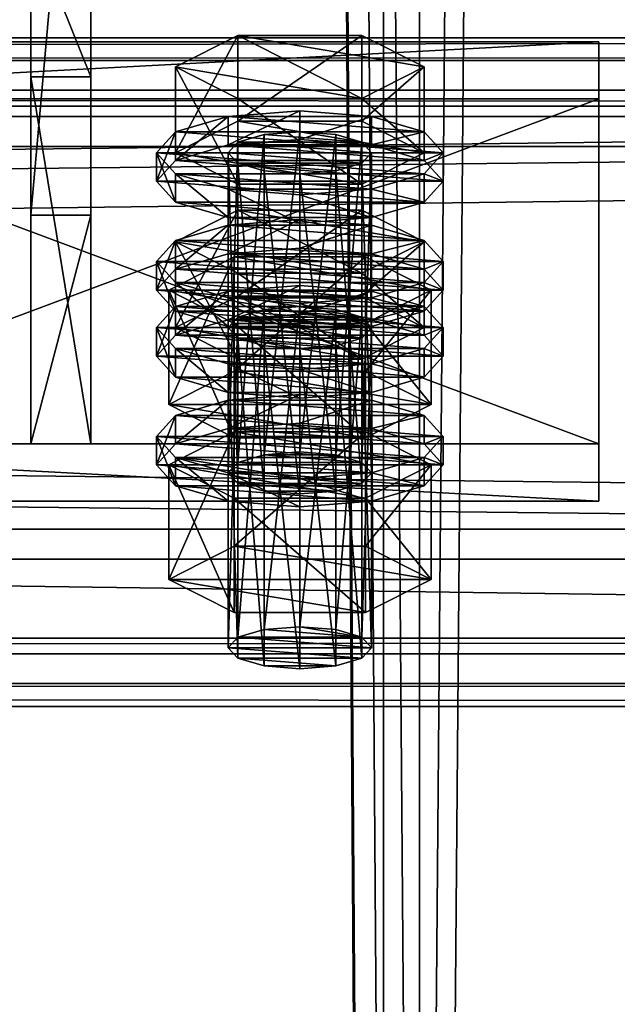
# Model space of a CAD drawing. Header units: millimetres. Extents: x 60485 to 71303, y 100 to 16900.
# Tile 315 of 656: x 70897 to 70947, y 649 to 731. Entities that reach past the tile are written whole.
import ezdxf

# ---------------------------------------------------------------- set-up
doc = ezdxf.new("R2010")
doc.units = ezdxf.units.MM
for name, color, linetype in [('1', 7, 'Continuous'), ('13', 7, 'Continuous'), ('3', 7, 'Continuous'), ('6', 7, 'Continuous'), ('9', 7, 'Continuous'), ('95', 7, 'Continuous')]:
    doc.layers.add(name, color=color, linetype=linetype)

msp = doc.modelspace()

# ---------------------------------------------------------------- meshes
at = {"layer": '1', "color": 7}
mesh = msp.add_polyface(dxfattribs=at)
corners = [(70799.994, 16699.999, -0.001), (70799.994, 16699.999, 2949.999), (70799.994, 300, 2949.999), (70799.994, 300, -0.001), (70999.994, 16699.999, 2949.999), (70999.994, 300, 2949.999), (70999.994, 16699.999, -0.001), (70999.994, 300, -0.001)]
mesh.append_faces([[corners[k] for k in face] for face in [(0, 2, 3, 3), (1, 5, 2, 2), (4, 7, 5, 5), (6, 3, 7, 7), (1, 6, 4, 4), (3, 5, 7, 7)]], dxfattribs={"vtx0": -1, "color": 7})
mesh.append_faces([[corners[k] for k in face] for face in [(0, 1, 2, 2), (1, 4, 5, 5), (4, 6, 7, 7), (6, 0, 3, 3), (1, 0, 6, 6), (3, 2, 5, 5)]], dxfattribs={"vtx2": -1, "vtx3": -1, "color": 7})
mesh = msp.add_polyface(dxfattribs=at)
corners = [(70897.496, 726.417, 3203.204), (70897.496, 695.717, 3303.616), (70902.496, 695.717, 3303.616), (70902.496, 726.417, 3203.204), (70897.496, 714.847, 3309.468), (70902.496, 714.847, 3309.468), (70897.496, 771.305, 3227.398), (70902.496, 771.305, 3227.398), (70897.496, 777.155, 3208.262), (70902.496, 777.155, 3208.262), (70897.496, 738.903, 3196.565), (70902.496, 738.903, 3196.565)]
mesh.append_faces([[corners[k] for k in face] for face in [(0, 2, 3, 3), (1, 5, 2, 2), (4, 7, 5, 5), (6, 9, 7, 7), (8, 11, 9, 9), (10, 3, 11, 11), (1, 6, 4, 4), (8, 0, 10, 10), (3, 9, 11, 11), (7, 2, 5, 5)]], dxfattribs={"vtx0": -1, "color": 7})
mesh.append_faces([[corners[k] for k in face] for face in [(6, 0, 8, 8), (9, 3, 7, 7)]], dxfattribs={"vtx0": -1, "vtx1": -1, "color": 7})
mesh.append_faces([[corners[k] for k in face] for face in [(6, 1, 0, 0), (7, 3, 2, 2)]], dxfattribs={"vtx0": -1, "vtx2": -1, "vtx3": -1, "color": 7})
mesh.append_faces([[corners[k] for k in face] for face in [(0, 1, 2, 2), (1, 4, 5, 5), (4, 6, 7, 7), (6, 8, 9, 9), (8, 10, 11, 11), (10, 0, 3, 3)]], dxfattribs={"vtx2": -1, "vtx3": -1, "color": 7})
at = {"layer": '13', "color": 20}
mesh = msp.add_polyface(dxfattribs=at)
corners = [(70914.8, 708.071, 3271.759), (70925.192, 715.244, 3273.952), (70914.8, 715.244, 3273.952), (70925.192, 709.981, 3291.165), (70909.604, 712.612, 3282.559), (70913.996, 693.282, 3224.364), (70914.8, 720.936, 3229.682), (70913.996, 720.059, 3232.551), (70914.8, 694.159, 3221.495), (70916.996, 721.578, 3227.581), (70916.996, 694.801, 3219.395), (70919.996, 721.813, 3226.813), (70914.8, 719.182, 3235.42), (70919.996, 718.304, 3238.288), (70916.996, 718.54, 3237.52), (70925.192, 719.182, 3235.42), (70925.996, 720.059, 3232.551), (70925.192, 720.936, 3229.682), (70909.604, 720.059, 3232.551), (70914.8, 722.69, 3223.944), (70914.8, 729.862, 3226.137), (70909.604, 727.231, 3234.743), (70925.192, 729.862, 3226.137), (70925.192, 717.427, 3241.157), (70914.8, 717.427, 3241.157), (70914.8, 724.6, 3243.35), (70930.389, 720.059, 3232.551), (70925.192, 724.6, 3243.35), (70907.996, 717.668, 3231.82), (70909.604, 719.422, 3226.082), (70909.604, 721.813, 3226.813), (70907.996, 720.059, 3232.551), (70913.996, 720.706, 3221.881), (70913.996, 723.097, 3222.612), (70919.996, 721.176, 3220.344), (70919.996, 723.567, 3221.075), (70919.996, 714.159, 3243.295), (70913.996, 714.63, 3241.758), (70913.996, 717.02, 3242.489), (70919.996, 716.55, 3244.026), (70909.604, 715.914, 3237.557), (70909.604, 718.304, 3238.288), (70930.389, 719.422, 3226.082), (70931.996, 717.668, 3231.82), (70930.389, 715.914, 3237.557), (70925.996, 714.63, 3241.758), (70925.996, 717.02, 3242.489), (70930.389, 718.304, 3238.288), (70931.996, 720.059, 3232.551), (70930.389, 721.813, 3226.813), (70913.996, 711.605, 3219.099), (70919.996, 714.466, 3218.292), (70913.996, 713.996, 3219.83), (70930.389, 712.712, 3224.03), (70909.604, 712.712, 3224.03), (70925.996, 713.996, 3219.83)]
mesh.append_faces([[corners[k] for k in face] for face in [(0, 1, 2, 2), (5, 6, 7, 7), (8, 9, 6, 6), (10, 11, 9, 9), (12, 13, 14, 14), (18, 20, 21, 21), (19, 22, 20, 20), (24, 21, 25, 25), (23, 18, 24, 24), (21, 27, 25, 25), (28, 30, 31, 31), (29, 33, 30, 30), (32, 35, 33, 33), (36, 38, 39, 39), (37, 41, 38, 38), (40, 31, 41, 41), (45, 37, 36, 36), (50, 51, 52, 52), (55, 52, 51, 51)]], dxfattribs={"vtx0": -1, "color": 20})
mesh.append_faces([[corners[k] for k in face] for face in [(3, 4, 2, 2), (15, 12, 7, 7), (16, 7, 6, 6), (17, 6, 9, 9), (26, 19, 18, 18), (27, 21, 20, 20), (42, 32, 29, 29), (43, 29, 28, 28), (44, 28, 40, 40), (45, 40, 37, 37), (46, 38, 41, 41), (47, 41, 31, 31), (48, 31, 30, 30), (49, 30, 33, 33), (53, 54, 52, 52)]], dxfattribs={"vtx0": -1, "vtx2": -1, "vtx3": -1, "color": 20})
mesh.append_faces([[corners[k] for k in face] for face in [(18, 19, 20, 20), (23, 24, 25, 25), (24, 18, 21, 21), (28, 29, 30, 30), (29, 32, 33, 33), (32, 34, 35, 35), (36, 37, 38, 38), (37, 40, 41, 41), (40, 28, 31, 31)]], dxfattribs={"vtx2": -1, "vtx3": -1, "color": 20})
mesh = msp.add_polyface(dxfattribs=at)
corners = [(70930.389, 712.612, 3282.559), (70914.8, 715.244, 3273.952), (70925.192, 715.244, 3273.952), (70919.996, 695.036, 3218.626), (70922.996, 721.578, 3227.581), (70919.996, 721.813, 3226.813), (70922.996, 694.801, 3219.395), (70925.192, 720.936, 3229.682), (70925.192, 694.159, 3221.495), (70925.996, 720.059, 3232.551), (70919.996, 718.304, 3238.288), (70914.8, 719.182, 3235.42), (70922.996, 718.54, 3237.52), (70925.192, 719.182, 3235.42), (70913.996, 720.059, 3232.551), (70914.8, 720.936, 3229.682), (70916.996, 721.578, 3227.581), (70914.8, 722.69, 3223.944), (70925.192, 722.69, 3223.944), (70925.192, 729.862, 3226.137), (70930.389, 720.059, 3232.551), (70930.389, 727.231, 3234.743), (70925.192, 717.427, 3241.157), (70925.192, 724.6, 3243.35), (70914.8, 724.6, 3243.35), (70909.604, 720.059, 3232.551), (70914.8, 729.862, 3226.137), (70919.996, 721.176, 3220.344), (70925.996, 720.706, 3221.881), (70925.996, 723.097, 3222.612), (70919.996, 723.567, 3221.075), (70930.389, 719.422, 3226.082), (70930.389, 721.813, 3226.813), (70931.996, 717.668, 3231.82), (70931.996, 720.059, 3232.551), (70930.389, 715.914, 3237.557), (70930.389, 718.304, 3238.288), (70925.996, 714.63, 3241.758), (70925.996, 717.02, 3242.489), (70919.996, 714.159, 3243.295), (70919.996, 716.55, 3244.026), (70913.996, 720.706, 3221.881), (70909.604, 719.422, 3226.082), (70907.996, 717.668, 3231.82), (70909.604, 715.914, 3237.557), (70913.996, 717.02, 3242.489), (70909.604, 718.304, 3238.288), (70907.996, 720.059, 3232.551), (70909.604, 721.813, 3226.813), (70913.996, 723.097, 3222.612)]
mesh.append_faces([[corners[k] for k in face] for face in [(0, 1, 2, 2), (3, 4, 5, 5), (6, 7, 4, 4), (8, 9, 7, 7), (7, 5, 4, 4), (18, 21, 19, 19), (20, 23, 21, 21), (22, 24, 23, 23), (17, 20, 18, 18), (21, 26, 19, 19), (27, 29, 30, 30), (28, 32, 29, 29), (31, 34, 32, 32), (33, 36, 34, 34), (35, 38, 36, 36), (37, 40, 38, 38), (41, 28, 27, 27), (45, 38, 40, 40), (29, 49, 30, 30)]], dxfattribs={"vtx0": -1, "color": 20})
mesh.append_faces([[corners[k] for k in face] for face in [(10, 11, 12, 12), (12, 11, 13, 13), (13, 14, 9, 9), (9, 15, 7, 7), (20, 25, 22, 22), (23, 26, 21, 21), (28, 41, 31, 31), (31, 42, 33, 33), (33, 43, 35, 35), (35, 44, 37, 37), (38, 46, 36, 36), (36, 47, 34, 34), (34, 48, 32, 32), (32, 49, 29, 29)]], dxfattribs={"vtx0": -1, "vtx1": -1, "color": 20})
mesh.append_faces([[corners[k] for k in face] for face in [(7, 16, 5, 5)]], dxfattribs={"vtx0": -1, "vtx2": -1, "vtx3": -1, "color": 20})
mesh.append_faces([[corners[k] for k in face] for face in [(17, 18, 19, 19), (18, 20, 21, 21), (20, 22, 23, 23), (27, 28, 29, 29), (28, 31, 32, 32), (31, 33, 34, 34), (33, 35, 36, 36), (35, 37, 38, 38), (37, 39, 40, 40)]], dxfattribs={"vtx2": -1, "vtx3": -1, "color": 20})
mesh = msp.add_polyface(dxfattribs=at)
corners = [(70925.192, 706.317, 3277.497), (70914.8, 706.317, 3277.497), (70916.996, 706.959, 3275.397), (70909.604, 705.44, 3280.366), (70914.8, 708.071, 3271.759), (70914.8, 715.244, 3273.952), (70909.604, 712.612, 3282.559), (70925.192, 702.809, 3288.973), (70914.8, 702.809, 3288.973), (70914.8, 709.981, 3291.165), (70925.192, 709.981, 3291.165), (70909.604, 704.804, 3273.897), (70913.996, 706.088, 3269.697), (70913.996, 708.479, 3270.428), (70909.604, 707.194, 3274.628), (70919.996, 706.558, 3268.159), (70919.996, 708.949, 3268.89), (70930.389, 707.194, 3274.628), (70925.996, 708.479, 3270.428), (70913.996, 693.282, 3224.364), (70914.8, 694.159, 3221.495), (70914.8, 720.936, 3229.682), (70916.996, 694.801, 3219.395), (70916.996, 721.578, 3227.581), (70919.996, 695.036, 3218.626), (70919.996, 721.813, 3226.813), (70919.996, 691.528, 3230.102), (70916.996, 718.54, 3237.52), (70919.996, 718.304, 3238.288), (70916.996, 691.763, 3229.333), (70914.8, 719.182, 3235.42), (70914.8, 692.405, 3227.233), (70913.996, 720.059, 3232.551), (70909.027, 699.004, 3226.114), (70914.511, 711.345, 3219.952), (70909.027, 708.567, 3229.037), (70914.511, 701.782, 3217.029), (70925.481, 711.345, 3219.952), (70925.481, 705.789, 3238.122), (70914.511, 705.789, 3238.122), (70930.966, 708.567, 3229.037), (70907.996, 708.567, 3229.037), (70909.604, 710.321, 3223.299), (70909.604, 712.712, 3224.03), (70907.996, 710.958, 3229.768), (70913.996, 711.605, 3219.099), (70913.996, 713.996, 3219.83), (70919.996, 712.075, 3217.562), (70919.996, 714.466, 3218.292), (70919.996, 705.059, 3240.513), (70913.996, 705.529, 3238.975), (70913.996, 707.919, 3239.706), (70919.996, 707.449, 3241.244), (70909.604, 706.813, 3234.775), (70909.604, 709.204, 3235.506), (70925.996, 711.605, 3219.099), (70930.389, 710.321, 3223.299), (70931.996, 708.567, 3229.037), (70930.389, 706.813, 3234.775), (70925.996, 707.919, 3239.706), (70930.389, 709.204, 3235.506), (70931.996, 710.958, 3229.768)]
mesh.append_faces([[corners[k] for k in face] for face in [(3, 5, 6, 6), (8, 6, 9, 9), (6, 10, 9, 9), (11, 13, 14, 14), (12, 16, 13, 13), (18, 13, 16, 16), (26, 27, 28, 28), (29, 30, 27, 27), (31, 32, 30, 30), (33, 34, 35, 35), (36, 37, 34, 34), (35, 38, 39, 39), (41, 43, 44, 44), (42, 46, 43, 43), (49, 51, 52, 52), (50, 54, 51, 51), (53, 44, 54, 54), (45, 55, 47, 47), (51, 59, 52, 52)]], dxfattribs={"vtx0": -1, "color": 20})
mesh.append_faces([[corners[k] for k in face] for face in [(0, 1, 2, 2), (17, 14, 13, 13), (40, 35, 34, 34), (56, 45, 42, 42), (57, 42, 41, 41), (58, 41, 53, 53), (59, 51, 54, 54), (60, 54, 44, 44), (61, 44, 43, 43)]], dxfattribs={"vtx0": -1, "vtx2": -1, "vtx3": -1, "color": 20})
mesh.append_faces([[corners[k] for k in face] for face in [(3, 4, 5, 5), (7, 8, 9, 9), (8, 3, 6, 6), (11, 12, 13, 13), (12, 15, 16, 16), (19, 20, 21, 21), (20, 22, 23, 23), (22, 24, 25, 25), (31, 19, 32, 32), (41, 42, 43, 43), (42, 45, 46, 46), (45, 47, 48, 48), (49, 50, 51, 51), (50, 53, 54, 54), (53, 41, 44, 44)]], dxfattribs={"vtx2": -1, "vtx3": -1, "color": 20})
mesh = msp.add_polyface(dxfattribs=at)
corners = [(70925.192, 706.317, 3277.497), (70916.996, 706.959, 3275.397), (70919.996, 707.194, 3274.628), (70922.996, 706.959, 3275.397), (70914.8, 708.071, 3271.759), (70925.192, 708.071, 3271.759), (70925.192, 715.244, 3273.952), (70930.389, 705.44, 3280.366), (70930.389, 712.612, 3282.559), (70925.192, 702.809, 3288.973), (70925.192, 709.981, 3291.165), (70914.8, 709.981, 3291.165), (70914.8, 715.244, 3273.952), (70919.996, 706.558, 3268.159), (70925.996, 706.088, 3269.697), (70925.996, 708.479, 3270.428), (70919.996, 708.949, 3268.89), (70930.389, 707.194, 3274.628), (70931.996, 705.44, 3280.366), (70909.604, 707.194, 3274.628), (70913.996, 708.479, 3270.428), (70919.996, 695.036, 3218.626), (70922.996, 694.801, 3219.395), (70922.996, 721.578, 3227.581), (70925.192, 694.159, 3221.495), (70925.192, 720.936, 3229.682), (70925.996, 693.282, 3224.364), (70925.996, 720.059, 3232.551), (70925.192, 719.182, 3235.42), (70925.192, 692.405, 3227.233), (70922.996, 718.54, 3237.52), (70922.996, 691.763, 3229.333), (70919.996, 718.304, 3238.288), (70914.511, 701.782, 3217.029), (70925.481, 701.782, 3217.029), (70925.481, 711.345, 3219.952), (70930.966, 708.567, 3229.037), (70925.481, 705.789, 3238.122), (70909.027, 708.567, 3229.037), (70914.511, 711.345, 3219.952), (70919.996, 712.075, 3217.562), (70925.996, 711.605, 3219.099), (70925.996, 713.996, 3219.83), (70919.996, 714.466, 3218.292), (70930.389, 710.321, 3223.299), (70930.389, 712.712, 3224.03), (70931.996, 708.567, 3229.037), (70931.996, 710.958, 3229.768), (70930.389, 706.813, 3234.775), (70930.389, 709.204, 3235.506), (70925.996, 705.529, 3238.975), (70925.996, 707.919, 3239.706), (70919.996, 707.449, 3241.244), (70913.996, 711.605, 3219.099), (70909.604, 710.321, 3223.299), (70907.996, 708.567, 3229.037), (70909.604, 709.204, 3235.506), (70907.996, 710.958, 3229.768), (70909.604, 712.712, 3224.03), (70913.996, 713.996, 3219.83)]
mesh.append_faces([[corners[k] for k in face] for face in [(0, 2, 3, 3), (5, 8, 6, 6), (7, 10, 8, 8), (9, 11, 10, 10), (4, 7, 5, 5), (13, 15, 16, 16), (14, 17, 15, 15), (26, 28, 27, 27), (29, 30, 28, 28), (31, 32, 30, 30), (34, 36, 35, 35), (36, 39, 35, 35), (40, 42, 43, 43), (41, 45, 42, 42), (44, 47, 45, 45), (46, 49, 47, 47), (48, 51, 49, 49), (50, 52, 51, 51)]], dxfattribs={"vtx0": -1, "color": 20})
mesh.append_faces([[corners[k] for k in face] for face in [(10, 12, 8, 8), (18, 19, 17, 17), (17, 20, 15, 15), (37, 38, 36, 36), (41, 53, 44, 44), (44, 54, 46, 46), (46, 55, 48, 48), (51, 56, 49, 49), (49, 57, 47, 47), (47, 58, 45, 45), (45, 59, 42, 42)]], dxfattribs={"vtx0": -1, "vtx1": -1, "color": 20})
mesh.append_faces([[corners[k] for k in face] for face in [(0, 1, 2, 2)]], dxfattribs={"vtx0": -1, "vtx2": -1, "vtx3": -1, "color": 20})
mesh.append_faces([[corners[k] for k in face] for face in [(4, 5, 6, 6), (5, 7, 8, 8), (7, 9, 10, 10), (13, 14, 15, 15), (21, 22, 23, 23), (22, 24, 25, 25), (24, 26, 27, 27), (33, 34, 35, 35), (40, 41, 42, 42), (41, 44, 45, 45), (44, 46, 47, 47), (46, 48, 49, 49), (48, 50, 51, 51)]], dxfattribs={"vtx2": -1, "vtx3": -1, "color": 20})
mesh = msp.add_polyface(dxfattribs=at)
corners = [(70913.996, 678.664, 3272.179), (70914.8, 706.317, 3277.497), (70913.996, 705.44, 3280.366), (70914.8, 679.541, 3269.311), (70916.996, 706.959, 3275.397), (70916.996, 680.183, 3267.21), (70919.996, 707.194, 3274.628), (70916.996, 677.144, 3277.149), (70914.8, 704.563, 3283.235), (70916.996, 703.921, 3285.335), (70914.8, 677.786, 3275.048), (70919.996, 703.686, 3286.104), (70925.192, 704.563, 3283.235), (70925.192, 702.809, 3288.973), (70914.8, 708.071, 3271.759), (70909.604, 705.44, 3280.366), (70914.8, 702.809, 3288.973), (70907.996, 703.049, 3279.635), (70909.604, 704.804, 3273.897), (70909.604, 707.194, 3274.628), (70907.996, 705.44, 3280.366), (70919.996, 699.541, 3291.111), (70913.996, 700.011, 3289.573), (70913.996, 702.402, 3290.304), (70919.996, 701.932, 3291.841), (70909.604, 701.295, 3285.373), (70909.604, 703.686, 3286.104), (70930.389, 704.804, 3273.897), (70913.996, 706.088, 3269.697), (70931.996, 703.049, 3279.635), (70930.389, 701.295, 3285.373), (70925.996, 700.011, 3289.573), (70925.996, 702.402, 3290.304), (70930.389, 703.686, 3286.104), (70931.996, 705.44, 3280.366), (70909.604, 695.703, 3271.115), (70913.996, 696.987, 3266.914), (70913.996, 699.378, 3267.645), (70909.604, 698.093, 3271.846), (70919.996, 697.457, 3265.377), (70919.996, 699.848, 3266.108), (70925.996, 696.987, 3266.914), (70930.389, 698.093, 3271.846), (70925.996, 699.378, 3267.645), (70919.996, 691.528, 3230.102), (70916.996, 691.763, 3229.333), (70916.996, 718.54, 3237.52), (70914.8, 692.405, 3227.233), (70914.8, 719.182, 3235.42), (70909.027, 699.004, 3226.114), (70914.511, 701.782, 3217.029), (70914.511, 711.345, 3219.952), (70925.481, 696.226, 3235.198), (70914.511, 696.226, 3235.198), (70914.511, 705.789, 3238.122), (70909.027, 708.567, 3229.037), (70930.966, 699.004, 3226.114), (70925.996, 705.529, 3238.975), (70909.604, 706.813, 3234.775), (70913.996, 705.529, 3238.975), (70919.996, 705.059, 3240.513)]
mesh.append_faces([[corners[k] for k in face] for face in [(0, 1, 2, 2), (3, 4, 1, 1), (5, 6, 4, 4), (7, 8, 9, 9), (10, 2, 8, 8), (8, 11, 9, 9), (13, 15, 16, 16), (17, 19, 20, 20), (21, 23, 24, 24), (22, 26, 23, 23), (25, 20, 26, 26), (31, 22, 21, 21), (23, 32, 24, 24), (35, 37, 38, 38), (36, 40, 37, 37), (36, 41, 39, 39), (43, 37, 40, 40), (53, 55, 54, 54), (57, 59, 60, 60)]], dxfattribs={"vtx0": -1, "color": 20})
mesh.append_faces([[corners[k] for k in face] for face in [(12, 8, 2, 2), (12, 2, 1, 1), (13, 14, 15, 15), (27, 28, 18, 18), (29, 18, 17, 17), (30, 17, 25, 25), (31, 25, 22, 22), (32, 23, 26, 26), (33, 26, 20, 20), (34, 20, 19, 19), (42, 38, 37, 37), (56, 50, 49, 49), (57, 58, 59, 59)]], dxfattribs={"vtx0": -1, "vtx2": -1, "vtx3": -1, "color": 20})
mesh.append_faces([[corners[k] for k in face] for face in [(17, 18, 19, 19), (21, 22, 23, 23), (22, 25, 26, 26), (25, 17, 20, 20), (35, 36, 37, 37), (36, 39, 40, 40), (44, 45, 46, 46), (45, 47, 48, 48), (49, 50, 51, 51), (52, 53, 54, 54), (53, 49, 55, 55)]], dxfattribs={"vtx2": -1, "vtx3": -1, "color": 20})
mesh = msp.add_polyface(dxfattribs=at)
corners = [(70919.996, 680.418, 3266.442), (70922.996, 706.959, 3275.397), (70919.996, 707.194, 3274.628), (70922.996, 680.183, 3267.21), (70925.192, 706.317, 3277.497), (70925.192, 679.541, 3269.311), (70925.996, 705.44, 3280.366), (70925.996, 678.664, 3272.179), (70925.192, 704.563, 3283.235), (70925.192, 677.786, 3275.048), (70922.996, 703.921, 3285.335), (70919.996, 703.686, 3286.104), (70914.8, 704.563, 3283.235), (70914.8, 706.317, 3277.497), (70930.389, 705.44, 3280.366), (70914.8, 708.071, 3271.759), (70925.192, 702.809, 3288.973), (70925.996, 706.088, 3269.697), (70930.389, 704.804, 3273.897), (70930.389, 707.194, 3274.628), (70931.996, 703.049, 3279.635), (70931.996, 705.44, 3280.366), (70930.389, 701.295, 3285.373), (70930.389, 703.686, 3286.104), (70925.996, 700.011, 3289.573), (70925.996, 702.402, 3290.304), (70919.996, 699.541, 3291.111), (70919.996, 701.932, 3291.841), (70913.996, 706.088, 3269.697), (70919.996, 706.558, 3268.159), (70909.604, 704.804, 3273.897), (70907.996, 703.049, 3279.635), (70909.604, 701.295, 3285.373), (70909.604, 703.686, 3286.104), (70907.996, 705.44, 3280.366), (70919.996, 697.457, 3265.377), (70925.996, 696.987, 3266.914), (70925.996, 699.378, 3267.645), (70919.996, 699.848, 3266.108), (70930.389, 695.703, 3271.115), (70930.389, 698.093, 3271.846), (70931.996, 696.339, 3277.583), (70909.604, 698.093, 3271.846), (70913.996, 699.378, 3267.645), (70925.996, 693.282, 3224.364), (70925.192, 692.405, 3227.233), (70925.192, 719.182, 3235.42), (70922.996, 691.763, 3229.333), (70922.996, 718.54, 3237.52), (70919.996, 691.528, 3230.102), (70919.996, 718.304, 3238.288), (70925.481, 701.782, 3217.029), (70930.966, 699.004, 3226.114), (70930.966, 708.567, 3229.037), (70925.481, 696.226, 3235.198), (70925.481, 705.789, 3238.122), (70914.511, 705.789, 3238.122), (70914.511, 701.782, 3217.029), (70909.027, 699.004, 3226.114), (70925.996, 705.529, 3238.975), (70919.996, 705.059, 3240.513), (70919.996, 707.449, 3241.244), (70930.389, 706.813, 3234.775), (70909.604, 706.813, 3234.775)]
mesh.append_faces([[corners[k] for k in face] for face in [(0, 1, 2, 2), (3, 4, 1, 1), (5, 6, 4, 4), (7, 8, 6, 6), (9, 10, 8, 8), (18, 21, 19, 19), (20, 23, 21, 21), (22, 25, 23, 23), (24, 27, 25, 25), (28, 17, 29, 29), (35, 37, 38, 38), (36, 40, 37, 37), (52, 55, 53, 53), (54, 56, 55, 55), (57, 52, 51, 51)]], dxfattribs={"vtx0": -1, "color": 20})
mesh.append_faces([[corners[k] for k in face] for face in [(11, 12, 10, 10), (10, 12, 8, 8), (8, 13, 6, 6), (6, 13, 4, 4), (14, 15, 16, 16), (17, 28, 18, 18), (18, 30, 20, 20), (20, 31, 22, 22), (22, 32, 24, 24), (25, 33, 23, 23), (23, 34, 21, 21), (41, 42, 40, 40), (40, 43, 37, 37), (52, 58, 54, 54), (62, 63, 59, 59)]], dxfattribs={"vtx0": -1, "vtx1": -1, "color": 20})
mesh.append_faces([[corners[k] for k in face] for face in [(17, 18, 19, 19), (18, 20, 21, 21), (20, 22, 23, 23), (22, 24, 25, 25), (24, 26, 27, 27), (35, 36, 37, 37), (36, 39, 40, 40), (44, 45, 46, 46), (45, 47, 48, 48), (47, 49, 50, 50), (51, 52, 53, 53), (52, 54, 55, 55), (59, 60, 61, 61)]], dxfattribs={"vtx2": -1, "vtx3": -1, "color": 20})
mesh = msp.add_polyface(dxfattribs=at)
corners = [(70913.996, 678.664, 3272.179), (70914.8, 679.541, 3269.311), (70914.8, 706.317, 3277.497), (70916.996, 680.183, 3267.21), (70916.996, 706.959, 3275.397), (70919.996, 680.418, 3266.442), (70919.996, 707.194, 3274.628), (70919.996, 676.909, 3277.917), (70916.996, 677.144, 3277.149), (70916.996, 703.921, 3285.335), (70919.996, 703.686, 3286.104), (70914.8, 677.786, 3275.048), (70914.8, 704.563, 3283.235), (70913.996, 705.44, 3280.366), (70925.192, 679.541, 3269.311), (70925.996, 678.664, 3272.179), (70925.192, 677.786, 3275.048), (70922.996, 677.144, 3277.149), (70909.027, 684.385, 3273.929), (70914.511, 687.163, 3264.844), (70914.511, 696.726, 3267.768), (70909.027, 693.948, 3276.852), (70925.481, 696.726, 3267.768), (70925.481, 681.608, 3283.014), (70914.511, 681.608, 3283.014), (70914.511, 691.171, 3285.937), (70930.966, 684.385, 3273.929), (70925.481, 691.171, 3285.937), (70930.966, 693.948, 3276.852), (70907.996, 693.948, 3276.852), (70909.604, 695.703, 3271.115), (70909.604, 698.093, 3271.846), (70907.996, 696.339, 3277.583), (70919.996, 690.44, 3288.328), (70913.996, 690.91, 3286.791), (70913.996, 693.301, 3287.522), (70919.996, 692.831, 3289.059), (70909.604, 692.194, 3282.59), (70909.604, 694.585, 3283.321), (70930.389, 695.703, 3271.115), (70913.996, 696.987, 3266.914), (70931.996, 693.948, 3276.852), (70930.389, 692.194, 3282.59), (70925.996, 690.91, 3286.791), (70930.389, 694.585, 3283.321), (70931.996, 696.339, 3277.583), (70925.192, 694.159, 3221.495), (70916.996, 694.801, 3219.395), (70914.8, 694.159, 3221.495), (70925.996, 693.282, 3224.364), (70913.996, 693.282, 3224.364), (70925.192, 692.405, 3227.233), (70914.8, 692.405, 3227.233), (70922.996, 691.763, 3229.333), (70916.996, 691.763, 3229.333), (70925.481, 696.226, 3235.198), (70909.027, 699.004, 3226.114), (70914.511, 696.226, 3235.198)]
mesh.append_faces([[corners[k] for k in face] for face in [(7, 9, 10, 10), (17, 8, 7, 7), (18, 20, 21, 21), (19, 22, 20, 20), (24, 21, 25, 25), (23, 18, 24, 24), (21, 27, 25, 25), (29, 31, 32, 32), (33, 35, 36, 36), (34, 38, 35, 35), (37, 32, 38, 38), (38, 36, 35, 35), (55, 56, 57, 57)]], dxfattribs={"vtx0": -1, "color": 20})
mesh.append_faces([[corners[k] for k in face] for face in [(14, 5, 3, 3), (14, 3, 1, 1), (15, 1, 0, 0), (16, 0, 11, 11), (17, 11, 8, 8), (26, 19, 18, 18), (28, 21, 20, 20), (39, 40, 30, 30), (41, 30, 29, 29), (42, 29, 37, 37), (43, 37, 34, 34), (44, 38, 32, 32), (45, 32, 31, 31), (46, 47, 48, 48), (49, 48, 50, 50), (51, 50, 52, 52), (53, 52, 54, 54)]], dxfattribs={"vtx0": -1, "vtx2": -1, "vtx3": -1, "color": 20})
mesh.append_faces([[corners[k] for k in face] for face in [(0, 1, 2, 2), (1, 3, 4, 4), (3, 5, 6, 6), (7, 8, 9, 9), (8, 11, 12, 12), (11, 0, 13, 13), (18, 19, 20, 20), (23, 24, 25, 25), (24, 18, 21, 21), (29, 30, 31, 31), (33, 34, 35, 35), (34, 37, 38, 38), (37, 29, 32, 32)]], dxfattribs={"vtx2": -1, "vtx3": -1, "color": 20})
mesh = msp.add_polyface(dxfattribs=at)
corners = [(70919.996, 680.418, 3266.442), (70922.996, 680.183, 3267.21), (70922.996, 706.959, 3275.397), (70925.192, 679.541, 3269.311), (70925.192, 706.317, 3277.497), (70925.996, 678.664, 3272.179), (70925.996, 705.44, 3280.366), (70925.192, 677.786, 3275.048), (70925.192, 704.563, 3283.235), (70922.996, 677.144, 3277.149), (70922.996, 703.921, 3285.335), (70919.996, 676.909, 3277.917), (70919.996, 703.686, 3286.104), (70914.8, 679.541, 3269.311), (70913.996, 678.664, 3272.179), (70914.8, 677.786, 3275.048), (70914.511, 687.163, 3264.844), (70925.481, 687.163, 3264.844), (70925.481, 696.726, 3267.768), (70930.966, 684.385, 3273.929), (70930.966, 693.948, 3276.852), (70925.481, 681.608, 3283.014), (70925.481, 691.171, 3285.937), (70914.511, 691.171, 3285.937), (70909.027, 684.385, 3273.929), (70909.027, 693.948, 3276.852), (70914.511, 696.726, 3267.768), (70930.389, 695.703, 3271.115), (70931.996, 693.948, 3276.852), (70931.996, 696.339, 3277.583), (70930.389, 698.093, 3271.846), (70930.389, 692.194, 3282.59), (70930.389, 694.585, 3283.321), (70925.996, 690.91, 3286.791), (70925.996, 693.301, 3287.522), (70919.996, 690.44, 3288.328), (70919.996, 692.831, 3289.059), (70925.996, 696.987, 3266.914), (70913.996, 696.987, 3266.914), (70909.604, 695.703, 3271.115), (70907.996, 693.948, 3276.852), (70909.604, 692.194, 3282.59), (70913.996, 690.91, 3286.791), (70909.604, 694.585, 3283.321), (70907.996, 696.339, 3277.583), (70916.996, 694.801, 3219.395), (70922.996, 694.801, 3219.395), (70919.996, 695.036, 3218.626), (70925.192, 694.159, 3221.495), (70914.8, 694.159, 3221.495), (70925.996, 693.282, 3224.364), (70913.996, 693.282, 3224.364), (70925.192, 692.405, 3227.233), (70914.8, 692.405, 3227.233), (70922.996, 691.763, 3229.333), (70916.996, 691.763, 3229.333), (70919.996, 691.528, 3230.102)]
mesh.append_faces([[corners[k] for k in face] for face in [(9, 12, 10, 10), (0, 3, 1, 1), (17, 20, 18, 18), (19, 22, 20, 20), (21, 23, 22, 22), (16, 19, 17, 17), (20, 26, 18, 18), (27, 29, 30, 30), (28, 32, 29, 29), (31, 34, 32, 32), (33, 36, 34, 34), (33, 42, 35, 35), (45, 46, 47, 47), (54, 55, 56, 56)]], dxfattribs={"vtx0": -1, "color": 20})
mesh.append_faces([[corners[k] for k in face] for face in [(3, 13, 5, 5), (5, 14, 7, 7), (7, 15, 9, 9), (19, 24, 21, 21), (22, 25, 20, 20), (37, 38, 27, 27), (27, 39, 28, 28), (28, 40, 31, 31), (31, 41, 33, 33), (36, 43, 34, 34), (34, 43, 32, 32), (32, 44, 29, 29), (46, 45, 48, 48), (48, 49, 50, 50), (50, 51, 52, 52), (52, 53, 54, 54)]], dxfattribs={"vtx0": -1, "vtx1": -1, "color": 20})
mesh.append_faces([[corners[k] for k in face] for face in [(0, 1, 2, 2), (1, 3, 4, 4), (3, 5, 6, 6), (5, 7, 8, 8), (7, 9, 10, 10), (9, 11, 12, 12), (16, 17, 18, 18), (17, 19, 20, 20), (19, 21, 22, 22), (27, 28, 29, 29), (28, 31, 32, 32), (31, 33, 34, 34), (33, 35, 36, 36)]], dxfattribs={"vtx2": -1, "vtx3": -1, "color": 20})
at = {"layer": '3', "color": 91}
mesh = msp.add_polyface(dxfattribs=at)
corners = [(70870, 8485, 5564.7), (70930, 8485, 5564.7), (70930, 145.041, 3014.919), (70870, 145.041, 3014.919), (70870, 271.84, 2970.03), (70930, 271.84, 2970.03), (70930, 8485, 5481.045), (70870, 8485, 5481.045), (70870, 145.041, 2970.03), (70927, 8485, 5484.182), (70873, 8485, 5484.182), (70873, 8485, 5561.563), (70927, 8485, 5561.563), (70873, 145.041, 3011.782), (70927, 145.041, 3011.782), (70873, 261.579, 2970.03), (70873, 145.041, 2970.03), (70927, 261.579, 2970.03), (70927, 145.041, 2970.03), (70930, 145.041, 2970.03)]
mesh.append_faces([[corners[k] for k in face] for face in [(0, 2, 3, 3), (4, 6, 7, 7), (4, 3, 8, 8), (0, 4, 7, 7), (12, 13, 14, 14), (15, 11, 10, 10), (13, 15, 16, 16), (17, 10, 9, 9), (17, 14, 18, 18), (12, 17, 9, 9), (8, 13, 16, 16), (18, 2, 19, 19), (5, 1, 6, 6), (2, 5, 19, 19), (5, 18, 19, 19), (15, 8, 16, 16)]], dxfattribs={"vtx0": -1, "color": 91})
mesh.append_faces([[corners[k] for k in face] for face in [(3, 4, 0, 0), (0, 11, 1, 1), (11, 7, 10, 10), (10, 7, 9, 9), (1, 12, 6, 6), (12, 1, 11, 11), (6, 9, 7, 7), (11, 15, 13, 13), (14, 17, 12, 12), (2, 14, 3, 3), (3, 13, 8, 8), (1, 5, 2, 2), (18, 5, 17, 17), (17, 5, 15, 15), (8, 15, 4, 4), (4, 15, 5, 5)]], dxfattribs={"vtx0": -1, "vtx1": -1, "color": 91})
mesh.append_faces([[corners[k] for k in face] for face in [(11, 0, 7, 7), (6, 12, 9, 9), (2, 18, 14, 14), (3, 14, 13, 13)]], dxfattribs={"vtx0": -1, "vtx2": -1, "vtx3": -1, "color": 91})
mesh.append_faces([[corners[k] for k in face] for face in [(0, 1, 2, 2), (4, 5, 6, 6), (12, 11, 13, 13), (17, 15, 10, 10)]], dxfattribs={"vtx2": -1, "vtx3": -1, "color": 91})
mesh = msp.add_polyface(dxfattribs=at)
corners = [(70944.996, 724.559, 3192.18), (70854.996, 724.559, 3192.18), (70854.996, 690.936, 3302.155), (70944.996, 690.936, 3302.155), (70854.996, 729.34, 3193.641), (70854.996, 695.717, 3303.616), (70944.996, 729.34, 3193.641), (70944.996, 695.717, 3303.616)]
mesh.append_faces([[corners[k] for k in face] for face in [(0, 2, 3, 3), (1, 5, 2, 2), (4, 7, 5, 5), (6, 3, 7, 7), (1, 6, 4, 4), (3, 5, 7, 7)]], dxfattribs={"vtx0": -1, "color": 91})
mesh.append_faces([[corners[k] for k in face] for face in [(0, 1, 2, 2), (1, 4, 5, 5), (4, 6, 7, 7), (6, 0, 3, 3), (1, 0, 6, 6), (3, 2, 5, 5)]], dxfattribs={"vtx2": -1, "vtx3": -1, "color": 91})
at = {"layer": '6', "color": 2}
mesh = msp.add_polyface(dxfattribs=at)
corners = [(70873, 8445, 2973.03), (70927, 8445, 2973.03), (70927, 281.652, 2973.03), (70873, 281.652, 2973.03), (70927, 8445, 3027.03), (70927, 458.279, 3027.03), (70873, 8445, 3027.03), (70873, 458.279, 3027.03), (70870, 8445, 2970.03), (70870, 8445, 3030.03), (70870, 468.091, 3030.03), (70870, 271.84, 2970.03), (70930, 8445, 3030.03), (70930, 468.091, 3030.03), (70930, 8445, 2970.03), (70930, 271.84, 2970.03)]
mesh.append_faces([[corners[k] for k in face] for face in [(0, 2, 3, 3), (1, 5, 2, 2), (4, 7, 5, 5), (6, 3, 7, 7), (8, 10, 11, 11), (9, 13, 10, 10), (12, 15, 13, 13), (14, 11, 15, 15)]], dxfattribs={"vtx0": -1, "color": 2})
mesh.append_faces([[corners[k] for k in face] for face in [(9, 6, 12, 12), (6, 8, 0, 0), (0, 8, 1, 1), (12, 4, 14, 14), (4, 12, 6, 6), (14, 1, 8, 8), (11, 3, 15, 15), (3, 10, 7, 7), (7, 10, 5, 5), (15, 2, 13, 13), (2, 15, 3, 3), (13, 5, 10, 10)]], dxfattribs={"vtx0": -1, "vtx1": -1, "color": 2})
mesh.append_faces([[corners[k] for k in face] for face in [(6, 9, 8, 8), (14, 4, 1, 1), (3, 11, 10, 10), (13, 2, 5, 5)]], dxfattribs={"vtx0": -1, "vtx2": -1, "vtx3": -1, "color": 2})
mesh.append_faces([[corners[k] for k in face] for face in [(0, 1, 2, 2), (1, 4, 5, 5), (4, 6, 7, 7), (6, 0, 3, 3), (8, 9, 10, 10), (9, 12, 13, 13), (12, 14, 15, 15), (14, 8, 11, 11)]], dxfattribs={"vtx2": -1, "vtx3": -1, "color": 2})
at = {"layer": '9', "color": 243}
mesh = msp.add_polyface(dxfattribs=at)
corners = [(71300, 678.146, 3183.217), (71300, 723.091, 3196.964), (68100, 723.091, 3196.964), (68100, 678.146, 3183.217), (71300, 688.575, 3309.804), (68100, 688.575, 3309.804), (71300, 723.957, 3320.626), (68100, 723.957, 3320.626), (71300, 727.759, 3308.195), (68100, 727.759, 3308.195), (71300, 729.672, 3308.78), (68100, 729.672, 3308.78), (71300, 725.284, 3323.124), (68100, 725.284, 3323.124), (71300, 686.078, 3311.131), (68100, 686.078, 3311.131), (71300, 720.593, 3198.292), (68100, 720.593, 3198.292), (71300, 679.474, 3185.714), (68100, 679.474, 3185.714), (71300, 675.671, 3198.146), (68100, 675.671, 3198.146), (71300, 673.759, 3197.561), (68100, 673.759, 3197.561)]
mesh.append_faces([[corners[k] for k in face] for face in [(0, 2, 3, 3), (1, 5, 2, 2), (4, 7, 5, 5), (6, 9, 7, 7), (8, 11, 9, 9), (10, 13, 11, 11), (12, 15, 13, 13), (14, 17, 15, 15), (16, 19, 17, 17), (18, 21, 19, 19), (20, 23, 21, 21), (22, 3, 23, 23), (20, 0, 22, 22), (8, 12, 10, 10), (13, 9, 11, 11)]], dxfattribs={"vtx0": -1, "color": 243})
mesh.append_faces([[corners[k] for k in face] for face in [(1, 16, 4, 4), (16, 0, 18, 18), (18, 0, 20, 20), (12, 6, 14, 14), (14, 4, 16, 16), (3, 19, 23, 23), (19, 2, 17, 17), (17, 2, 15, 15)]], dxfattribs={"vtx0": -1, "vtx1": -1, "color": 243})
mesh.append_faces([[corners[k] for k in face] for face in [(16, 1, 0, 0), (12, 8, 6, 6), (14, 6, 4, 4), (19, 3, 2, 2), (15, 2, 5, 5), (5, 13, 15, 15), (13, 5, 7, 7), (13, 7, 9, 9)]], dxfattribs={"vtx0": -1, "vtx2": -1, "vtx3": -1, "color": 243})
mesh.append_faces([[corners[k] for k in face] for face in [(21, 23, 19, 19)]], dxfattribs={"vtx1": -1, "color": 243})
mesh.append_faces([[corners[k] for k in face] for face in [(0, 1, 2, 2), (1, 4, 5, 5), (4, 6, 7, 7), (6, 8, 9, 9), (8, 10, 11, 11), (10, 12, 13, 13), (12, 14, 15, 15), (14, 16, 17, 17), (16, 18, 19, 19), (18, 20, 21, 21), (20, 22, 23, 23), (22, 0, 3, 3)]], dxfattribs={"vtx2": -1, "vtx3": -1, "color": 243})
at = {"layer": '95', "color": 133}
mesh = msp.add_polyface(dxfattribs=at)
corners = [(71000, 477.41, 3116.535), (70930, 477.41, 3116.535), (70930, 8426.61, 5546.849), (71000, 8426.61, 5546.849), (70930, 478.58, 3112.709), (70930, 8427.78, 5543.023), (70996, 478.58, 3112.709), (70996, 8427.78, 5543.023), (70996, 497.876, 3049.593), (70996, 8447.076, 5479.907), (71000, 497.876, 3049.593), (71000, 8447.076, 5479.907)]
mesh.append_faces([[corners[k] for k in face] for face in [(0, 2, 3, 3), (1, 5, 2, 2), (4, 7, 5, 5), (6, 9, 7, 7), (8, 11, 9, 9), (10, 3, 11, 11), (0, 4, 1, 1), (8, 0, 10, 10), (7, 2, 5, 5)]], dxfattribs={"vtx0": -1, "color": 133})
mesh.append_faces([[corners[k] for k in face] for face in [(4, 0, 6, 6), (6, 0, 8, 8), (3, 7, 11, 11)]], dxfattribs={"vtx0": -1, "vtx1": -1, "color": 133})
mesh.append_faces([[corners[k] for k in face] for face in [(7, 3, 2, 2)]], dxfattribs={"vtx0": -1, "vtx2": -1, "vtx3": -1, "color": 133})
mesh.append_faces([[corners[k] for k in face] for face in [(9, 11, 7, 7)]], dxfattribs={"vtx1": -1, "color": 133})
mesh.append_faces([[corners[k] for k in face] for face in [(0, 1, 2, 2), (1, 4, 5, 5), (4, 6, 7, 7), (6, 8, 9, 9), (8, 10, 11, 11), (10, 0, 3, 3)]], dxfattribs={"vtx2": -1, "vtx3": -1, "color": 133})
mesh = msp.add_polyface(dxfattribs=at)
corners = [(71000, 8444.7, 2970.03), (70930, 8444.7, 2970.03), (70930, 300, 2970.03), (71000, 300, 2970.03), (70930, 8444.7, 2974.03), (70930, 300, 2974.03), (70996, 8444.7, 2974.03), (70996, 300, 2974.03), (70996, 8444.7, 3040.03), (70996, 300, 3040.03), (71000, 8444.7, 3040.03), (71000, 300, 3040.03)]
mesh.append_faces([[corners[k] for k in face] for face in [(0, 2, 3, 3), (1, 5, 2, 2), (4, 7, 5, 5), (6, 9, 7, 7), (8, 11, 9, 9), (10, 3, 11, 11), (0, 4, 1, 1), (8, 0, 10, 10), (7, 2, 5, 5)]], dxfattribs={"vtx0": -1, "color": 133})
mesh.append_faces([[corners[k] for k in face] for face in [(4, 0, 6, 6), (6, 0, 8, 8), (3, 7, 11, 11)]], dxfattribs={"vtx0": -1, "vtx1": -1, "color": 133})
mesh.append_faces([[corners[k] for k in face] for face in [(7, 3, 2, 2)]], dxfattribs={"vtx0": -1, "vtx2": -1, "vtx3": -1, "color": 133})
mesh.append_faces([[corners[k] for k in face] for face in [(9, 11, 7, 7)]], dxfattribs={"vtx1": -1, "color": 133})
mesh.append_faces([[corners[k] for k in face] for face in [(0, 1, 2, 2), (1, 4, 5, 5), (4, 6, 7, 7), (6, 8, 9, 9), (8, 10, 11, 11), (10, 0, 3, 3)]], dxfattribs={"vtx2": -1, "vtx3": -1, "color": 133})

doc.saveas('drawing.dxf')
